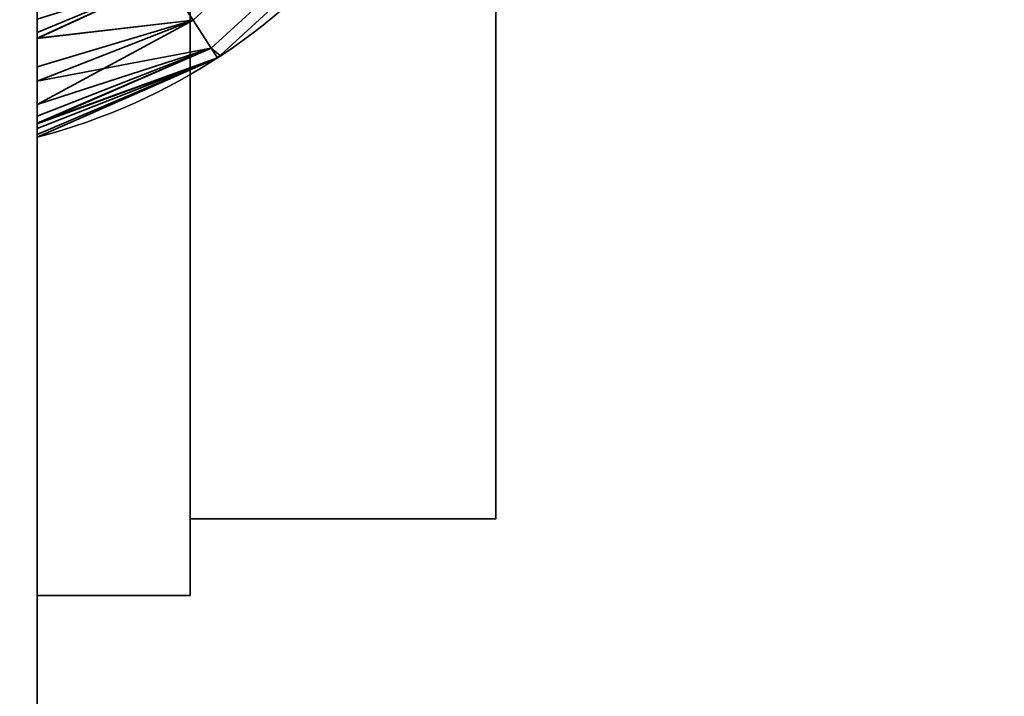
# Model space of a CAD drawing. Header units: millimetres. Extents: x -527 to 5177, y -116 to 161.
# Tile 594 of 656: x 1896.39 to 1902.83, y -23.16 to -18.73. Entities that reach past the tile are written whole.
import ezdxf

# ---------------------------------------------------------------- set-up
doc = ezdxf.new("R2010")
doc.units = ezdxf.units.MM
doc.layers.add('151', color=7, linetype='Continuous', true_color=0xffffff)

# ---------------------------------------------------------------- blocks, each defined once
blk = doc.blocks.new('UG_SURFACE_119')
at = {"layer": '151', "color": 252, "linetype": 'Continuous', "lineweight": 35}
for points in [[(1070.0001, -9.3, 2075.2499), (1070.0001, -26.22, 2075.2499), (1929.9999, -26.22, 2075.2499), (1929.9999, -9.3, 2075.2499)], [(1071.4999, -9.3, 2073.75), (1928.5001, -9.3, 2073.75), (1928.5001, -26.22, 2073.75), (1071.4999, -26.22, 2073.75)]]:
    blk.add_3dface(points, dxfattribs=at)
blk = doc.blocks.new('UG_SURFACE_122')
at = {"layer": '151', "color": 252, "linetype": 'Continuous', "lineweight": 35}
for points in [[(1896.2716, -3.5, 1779.3981), (1896.2716, -27.5, 1779.3981), (1896.5, -27.5, 1778.25), (1896.5, -3.5, 1778.25)], [(1896.5, -3.5, 1745.25), (1896.5, -27.5, 1745.25), (1896.2716, -27.5, 1744.102), (1896.2716, -3.5, 1744.102)], [(1896.5, -18.4554, 1774.75), (1896.5, -12.5446, 1774.75), (1896.5, -3.5, 1778.25), (1896.5, -27.5, 1778.25)], [(1896.5, -27.5, 1745.25), (1896.5, -3.5, 1745.25), (1896.5, -12.5446, 1748.75), (1896.5, -18.4554, 1748.75)], [(1896.5, -18.4554, 1752.75), (1896.5, -12.5446, 1752.75), (1896.5, -8.5, 1754.75), (1896.5, -22.5, 1754.75)], [(1896.5, -22.5, 1768.75), (1896.5, -8.5, 1768.75), (1896.5, -12.5446, 1770.75), (1896.5, -18.4554, 1770.75)], [(1897.5, -8.5, 1768.75), (1896.5, -8.5, 1768.75), (1896.5, -22.5, 1768.75), (1897.5, -22.5, 1768.75)], [(1897.5, -22.5, 1754.75), (1896.5, -22.5, 1754.75), (1896.5, -8.5, 1754.75), (1897.5, -8.5, 1754.75)], [(1897.5, -8.5, 1768.75), (1897.5, -22.5, 1768.75), (1897.5, -22, 1766.25), (1897.5, -9, 1766.25)], [(1897.5, -22.5, 1754.75), (1897.5, -8.5, 1754.75), (1897.5, -9, 1757.25), (1897.5, -22, 1757.25)], [(1897.5, -22, 1766.25), (1899.5, -22, 1766.25), (1899.5, -9, 1766.25), (1897.5, -9, 1766.25)], [(1897.5, -9, 1757.25), (1899.5, -9, 1757.25), (1899.5, -22, 1757.25), (1897.5, -22, 1757.25)], [(1899.5, -9, 1766.25), (1899.5, -22, 1766.25), (1899.5, -16.1237, 1764.6844), (1899.5, -14.8763, 1764.6844)], [(1899.5, -22, 1757.25), (1899.5, -9, 1757.25), (1899.5, -15.5, 1758.75), (1899.5, -16.7202, 1759.0094)], [(1899.5, -22, 1766.25), (1899.5, -17.2634, 1764.1771), (1899.5, -16.1237, 1764.6844)], [(1899.5, -22, 1757.25), (1899.5, -16.7202, 1759.0094), (1899.5, -17.7294, 1759.7426)], [(1899.5, -22, 1766.25), (1899.5, -18.0981, 1763.25), (1899.5, -17.2634, 1764.1771)], [(1897.5201, -18.7354, 1752.4571), (1898.4218, -17.9087, 1752.4571), (1898.1661, -17.709, 1752.6739), (1897.3433, -18.4634, 1752.6739)], [(1898.4218, -17.9087, 1749.0429), (1897.5201, -18.7354, 1749.0429), (1897.3433, -18.4634, 1748.8261), (1898.1661, -17.709, 1748.8261)], [(1898.4218, -17.9087, 1771.0429), (1897.5201, -18.7354, 1771.0429), (1897.3433, -18.4634, 1770.8261), (1898.1661, -17.709, 1770.8261)], [(1897.5201, -18.7354, 1774.4571), (1898.4218, -17.9087, 1774.4571), (1898.1661, -17.709, 1774.6739), (1897.3433, -18.4634, 1774.6739)], [(1899.5, -22, 1757.25), (1899.5, -17.7294, 1759.7426), (1899.5, -18.3532, 1760.8229)], [(1897.6382, -18.9172, 1752.1327), (1898.5926, -18.0421, 1752.1327), (1898.4218, -17.9087, 1752.4571), (1897.5201, -18.7354, 1752.4571)], [(1898.5926, -18.0421, 1749.3674), (1897.6382, -18.9172, 1749.3674), (1897.5201, -18.7354, 1749.0429), (1898.4218, -17.9087, 1749.0429)], [(1898.5926, -18.0421, 1771.3673), (1897.6382, -18.9172, 1771.3673), (1897.5201, -18.7354, 1771.0429), (1898.4218, -17.9087, 1771.0429)], [(1897.6382, -18.9172, 1774.1327), (1898.5926, -18.0421, 1774.1327), (1898.4218, -17.9087, 1774.4571), (1897.5201, -18.7354, 1774.4571)], [(1897.6969, -18.9652, 1751.75), (1898.6526, -18.089, 1751.75), (1898.5926, -18.0421, 1752.1327), (1897.6382, -18.9172, 1752.1327)], [(1897.6382, -18.9172, 1749.3674), (1898.5926, -18.0421, 1749.3674), (1898.6526, -18.089, 1749.75), (1897.6969, -18.9652, 1749.75)], [(1897.6382, -18.9172, 1771.3673), (1898.5926, -18.0421, 1771.3673), (1898.6526, -18.089, 1771.75), (1897.6969, -18.9652, 1771.75)], [(1897.6969, -18.9652, 1773.7499), (1898.6526, -18.089, 1773.7499), (1898.5926, -18.0421, 1774.1327), (1897.6382, -18.9172, 1774.1327)], [(1898.6526, -18.089, 1773.7499), (1897.6969, -18.9652, 1773.7499), (1897.6969, -18.9652, 1771.75), (1898.6526, -18.089, 1771.75)], [(1898.6526, -18.089, 1751.75), (1897.6969, -18.9652, 1751.75), (1897.6969, -18.9652, 1749.75), (1898.6526, -18.089, 1749.75)], [(1899.5, -18.4836, 1762.0636), (1899.5, -18.0981, 1763.25), (1899.5, -22, 1766.25)], [(1899.5, -18.3532, 1760.8229), (1899.5, -18.4836, 1762.0636), (1899.5, -22, 1766.25), (1899.5, -22, 1757.25)], [(1896.5, -27.5, 1778.25), (1896.5, -18.7277, 1774.7161), (1896.5, -18.4554, 1774.75)], [(1896.5, -22.5, 1754.75), (1896.5, -18.7277, 1752.7162), (1896.5, -18.4554, 1752.75)], [(1896.5, -18.4554, 1770.75), (1896.5, -18.8155, 1770.8101), (1896.5, -22.5, 1768.75)], [(1896.5, -18.4554, 1748.75), (1896.5, -18.8155, 1748.8102), (1896.5, -27.5, 1745.25)], [(1897.3433, -18.4634, 1748.8261), (1896.5, -18.8155, 1748.8102), (1896.5, -18.4554, 1748.75)], [(1897.3433, -18.4634, 1770.8261), (1896.5, -18.8155, 1770.8101), (1896.5, -18.4554, 1770.75)], [(1897.5201, -18.7354, 1752.4571), (1897.3433, -18.4634, 1752.6739), (1896.5, -18.8523, 1752.6622)], [(1896.5, -18.7277, 1752.7162), (1896.5, -18.8523, 1752.6622), (1897.3433, -18.4634, 1752.6739)], [(1897.3433, -18.4634, 1748.8261), (1896.5, -18.8547, 1748.832), (1896.5, -18.8155, 1748.8102)], [(1896.5, -18.8547, 1748.832), (1897.3433, -18.4634, 1748.8261), (1897.5201, -18.7354, 1749.0429)], [(1897.3433, -18.4634, 1770.8261), (1896.5, -18.8547, 1770.8319), (1896.5, -18.8155, 1770.8101)], [(1896.5, -18.8547, 1770.8319), (1897.3433, -18.4634, 1770.8261), (1897.5201, -18.7354, 1771.0429)], [(1897.5201, -18.7354, 1774.4571), (1897.3433, -18.4634, 1774.6739), (1896.5, -18.8523, 1774.6621)], [(1896.5, -18.7277, 1774.7161), (1896.5, -18.8523, 1774.6621), (1897.3433, -18.4634, 1774.6739)], [(1896.5, -18.8523, 1774.6621), (1896.5, -18.7277, 1774.7161), (1896.5, -27.5, 1778.25)], [(1896.5, -18.8523, 1752.6622), (1896.5, -18.7277, 1752.7162), (1896.5, -22.5, 1754.75)], [(1896.5, -18.8523, 1752.6622), (1896.5, -19.0406, 1752.5805), (1897.5201, -18.7354, 1752.4571)], [(1897.6382, -18.9172, 1752.1327), (1897.5201, -18.7354, 1752.4571), (1896.5, -19.2862, 1752.3588)], [(1896.5, -19.0406, 1752.5805), (1896.5, -19.2862, 1752.3588), (1897.5201, -18.7354, 1752.4571)], [(1897.5201, -18.7354, 1749.0429), (1896.5, -19.135, 1748.988), (1896.5, -18.8547, 1748.832)], [(1896.5, -19.135, 1748.988), (1897.5201, -18.7354, 1749.0429), (1897.6382, -18.9172, 1749.3674)], [(1897.5201, -18.7354, 1771.0429), (1896.5, -19.135, 1770.9881), (1896.5, -18.8547, 1770.8319)], [(1896.5, -19.135, 1770.9881), (1897.5201, -18.7354, 1771.0429), (1897.6382, -18.9172, 1771.3673)], [(1896.5, -18.8523, 1774.6621), (1896.5, -19.0406, 1774.5805), (1897.5201, -18.7354, 1774.4571)], [(1897.6382, -18.9172, 1774.1327), (1897.5201, -18.7354, 1774.4571), (1896.5, -19.2862, 1774.3587)], [(1896.5, -19.0406, 1774.5805), (1896.5, -19.2862, 1774.3587), (1897.5201, -18.7354, 1774.4571)], [(1896.5, -22.5, 1768.75), (1896.5, -18.8155, 1770.8101), (1896.5, -18.8547, 1770.8319)], [(1896.5, -27.5, 1745.25), (1896.5, -18.8155, 1748.8102), (1896.5, -18.8547, 1748.832)], [(1896.5, -27.5, 1778.25), (1896.5, -19.0406, 1774.5805), (1896.5, -18.8523, 1774.6621)], [(1896.5, -22.5, 1754.75), (1896.5, -19.0406, 1752.5805), (1896.5, -18.8523, 1752.6622)], [(1896.5, -18.8547, 1770.8319), (1896.5, -19.135, 1770.9881), (1896.5, -22.5, 1768.75)], [(1896.5, -18.8547, 1748.832), (1896.5, -19.135, 1748.988), (1896.5, -27.5, 1745.25)], [(1897.6796, -18.981, 1751.75), (1897.6382, -18.9172, 1752.1327), (1896.5, -19.4136, 1752.1287)], [(1896.5, -19.2862, 1752.3588), (1896.5, -19.4136, 1752.1287), (1897.6382, -18.9172, 1752.1327)], [(1897.6382, -18.9172, 1749.3674), (1896.5, -19.3642, 1749.2547), (1896.5, -19.135, 1748.988)], [(1897.6382, -18.9172, 1749.3674), (1896.5, -19.4084, 1749.3719), (1896.5, -19.3642, 1749.2547)], [(1896.5, -19.4084, 1749.3719), (1897.6382, -18.9172, 1749.3674), (1897.6796, -18.981, 1749.75)], [(1897.6382, -18.9172, 1771.3673), (1896.5, -19.3642, 1771.2547), (1896.5, -19.135, 1770.9881)], [(1897.6382, -18.9172, 1771.3673), (1896.5, -19.4084, 1771.3718), (1896.5, -19.3642, 1771.2547)], [(1896.5, -19.4084, 1771.3718), (1897.6382, -18.9172, 1771.3673), (1897.6796, -18.981, 1771.75)], [(1897.6796, -18.981, 1773.7499), (1897.6382, -18.9172, 1774.1327), (1896.5, -19.4136, 1774.1288)], [(1896.5, -19.2862, 1774.3587), (1896.5, -19.4136, 1774.1288), (1897.6382, -18.9172, 1774.1327)], [(1897.6382, -18.9172, 1752.1327), (1897.6796, -18.981, 1751.75), (1897.6969, -18.9652, 1751.75)], [(1897.6969, -18.9652, 1749.75), (1897.6796, -18.981, 1749.75), (1897.6382, -18.9172, 1749.3674)], [(1897.6969, -18.9652, 1771.75), (1897.6796, -18.981, 1771.75), (1897.6382, -18.9172, 1771.3673)], [(1897.6382, -18.9172, 1774.1327), (1897.6796, -18.981, 1773.7499), (1897.6969, -18.9652, 1773.7499)], [(1896.5, -19.4136, 1752.1287), (1896.5, -19.4448, 1752.0726), (1897.6796, -18.981, 1751.75)], [(1896.5, -19.4448, 1752.0726), (1896.5, -19.5, 1751.75), (1897.6796, -18.981, 1751.75)], [(1897.6796, -18.981, 1749.75), (1896.5, -19.4832, 1749.5703), (1896.5, -19.4084, 1749.3719)], [(1897.6796, -18.981, 1749.75), (1896.5, -19.5, 1749.75), (1896.5, -19.4832, 1749.5703)], [(1897.6796, -18.981, 1771.75), (1896.5, -19.4832, 1771.5702), (1896.5, -19.4084, 1771.3718)], [(1897.6796, -18.981, 1771.75), (1896.5, -19.5, 1771.75), (1896.5, -19.4832, 1771.5702)], [(1896.5, -19.4136, 1774.1288), (1896.5, -19.4448, 1774.0726), (1897.6796, -18.981, 1773.7499)], [(1896.5, -19.4448, 1774.0726), (1896.5, -19.5, 1773.7499), (1897.6796, -18.981, 1773.7499)], [(1897.6796, -18.981, 1773.7499), (1896.5, -19.5, 1773.7499), (1896.5, -19.5, 1771.75), (1897.6796, -18.981, 1771.75)], [(1897.6796, -18.981, 1751.75), (1896.5, -19.5, 1751.75), (1896.5, -19.5, 1749.75), (1897.6796, -18.981, 1749.75)], [(1897.6796, -18.981, 1771.75), (1897.6969, -18.9652, 1771.75), (1897.6969, -18.9652, 1773.7499), (1897.6796, -18.981, 1773.7499)], [(1897.6796, -18.981, 1749.75), (1897.6969, -18.9652, 1749.75), (1897.6969, -18.9652, 1751.75), (1897.6796, -18.981, 1751.75)], [(1896.5, -27.5, 1778.25), (1896.5, -19.2862, 1774.3587), (1896.5, -19.0406, 1774.5805)], [(1896.5, -22.5, 1754.75), (1896.5, -19.2862, 1752.3588), (1896.5, -19.0406, 1752.5805)], [(1896.5, -22.5, 1768.75), (1896.5, -19.135, 1770.9881), (1896.5, -19.3642, 1771.2547)], [(1896.5, -27.5, 1745.25), (1896.5, -19.135, 1748.988), (1896.5, -19.3642, 1749.2547)], [(1896.5, -19.4136, 1774.1288), (1896.5, -19.2862, 1774.3587), (1896.5, -27.5, 1778.25)], [(1896.5, -19.4136, 1752.1287), (1896.5, -19.2862, 1752.3588), (1896.5, -22.5, 1754.75)], [(1896.5, -22.5, 1768.75), (1896.5, -19.3642, 1771.2547), (1896.5, -19.4084, 1771.3718)], [(1896.5, -27.5, 1745.25), (1896.5, -19.3642, 1749.2547), (1896.5, -19.4084, 1749.3719)], [(1896.5, -19.4084, 1771.3718), (1896.5, -19.4832, 1771.5702), (1896.5, -22.5, 1768.75)], [(1896.5, -19.4084, 1749.3719), (1896.5, -19.4832, 1749.5703), (1896.5, -27.5, 1745.25)], [(1896.5, -27.5, 1778.25), (1896.5, -19.4448, 1774.0726), (1896.5, -19.4136, 1774.1288)], [(1896.5, -22.5, 1754.75), (1896.5, -19.4448, 1752.0726), (1896.5, -19.4136, 1752.1287)], [(1896.5, -19.5, 1773.7499), (1896.5, -19.4448, 1774.0726), (1896.5, -27.5, 1778.25)], [(1896.5, -19.5, 1751.75), (1896.5, -19.4448, 1752.0726), (1896.5, -22.5, 1754.75)], [(1896.5, -27.5, 1778.25), (1896.5, -22.5, 1768.75), (1896.5, -19.4832, 1771.5702), (1896.5, -19.5, 1771.75)], [(1896.5, -27.5, 1745.25), (1896.5, -19.4832, 1749.5703), (1896.5, -19.5, 1749.75)], [(1896.5, -19.5, 1771.75), (1896.5, -19.5, 1773.7499), (1896.5, -27.5, 1778.25)], [(1896.5, -19.5, 1749.75), (1896.5, -19.5, 1751.75), (1896.5, -22.5, 1754.75), (1896.5, -27.5, 1745.25)], [(1897.5, -22.5, 1768.75), (1897.5, -22.5, 1754.75), (1897.5, -22, 1757.25), (1897.5, -22, 1766.25)], [(1897.5, -22, 1757.25), (1899.5, -22, 1757.25), (1899.5, -22, 1766.25), (1897.5, -22, 1766.25)], [(1896.5, -22.5, 1754.75), (1896.5, -22.5, 1768.75), (1896.5, -27.5, 1778.25), (1896.5, -27.5, 1745.25)], [(1897.5, -22.5, 1768.75), (1896.5, -22.5, 1768.75), (1896.5, -22.5, 1754.75), (1897.5, -22.5, 1754.75)]]:
    blk.add_3dface(points, dxfattribs=at)
blk = doc.blocks.new('UG_SURFACE_147')
at = {"layer": '151', "color": 252, "linetype": 'Continuous', "lineweight": 35}
for points in [[(1896.2716, -3.5, 344.3981), (1896.2716, -27.5, 344.3981), (1896.5, -27.5, 343.25), (1896.5, -3.5, 343.25)], [(1896.5, -3.5, 310.25), (1896.5, -27.5, 310.25), (1896.2716, -27.5, 309.1019), (1896.2716, -3.5, 309.1019)], [(1896.5, -18.4554, 339.75), (1896.5, -12.5446, 339.75), (1896.5, -3.5, 343.25), (1896.5, -27.5, 343.25)], [(1896.5, -27.5, 310.25), (1896.5, -3.5, 310.25), (1896.5, -12.5446, 313.75), (1896.5, -18.4554, 313.75)], [(1896.5, -18.4554, 317.75), (1896.5, -12.5446, 317.75), (1896.5, -8.5, 319.75), (1896.5, -22.5, 319.75)], [(1896.5, -22.5, 333.75), (1896.5, -8.5, 333.75), (1896.5, -12.5446, 335.75), (1896.5, -18.4554, 335.75)], [(1897.5, -8.5, 333.75), (1896.5, -8.5, 333.75), (1896.5, -22.5, 333.75), (1897.5, -22.5, 333.75)], [(1897.5, -22.5, 319.75), (1896.5, -22.5, 319.75), (1896.5, -8.5, 319.75), (1897.5, -8.5, 319.75)], [(1897.5, -8.5, 333.75), (1897.5, -22.5, 333.75), (1897.5, -22, 331.25), (1897.5, -9, 331.25)], [(1897.5, -22.5, 319.75), (1897.5, -8.5, 319.75), (1897.5, -9, 322.25), (1897.5, -22, 322.25)], [(1897.5, -22, 331.25), (1899.5, -22, 331.25), (1899.5, -9, 331.25), (1897.5, -9, 331.25)], [(1897.5, -9, 322.25), (1899.5, -9, 322.25), (1899.5, -22, 322.25), (1897.5, -22, 322.25)], [(1899.5, -9, 331.25), (1899.5, -22, 331.25), (1899.5, -16.1237, 329.6844), (1899.5, -14.8763, 329.6844)], [(1899.5, -22, 322.25), (1899.5, -9, 322.25), (1899.5, -15.5, 323.75), (1899.5, -16.7202, 324.0094)], [(1899.5, -22, 331.25), (1899.5, -17.2634, 329.1771), (1899.5, -16.1237, 329.6844)], [(1899.5, -22, 322.25), (1899.5, -16.7202, 324.0094), (1899.5, -17.7294, 324.7426)], [(1899.5, -18.0981, 328.25), (1899.5, -17.2634, 329.1771), (1899.5, -22, 331.25)], [(1897.5201, -18.7354, 317.4571), (1898.4218, -17.9087, 317.4571), (1898.1661, -17.709, 317.6739), (1897.3433, -18.4634, 317.6739)], [(1898.4218, -17.9087, 314.0429), (1897.5201, -18.7354, 314.0429), (1897.3433, -18.4634, 313.8261), (1898.1661, -17.709, 313.8261)], [(1898.4218, -17.9087, 336.0429), (1897.5201, -18.7354, 336.0429), (1897.3433, -18.4634, 335.8261), (1898.1661, -17.709, 335.8261)], [(1897.5201, -18.7354, 339.4571), (1898.4218, -17.9087, 339.4571), (1898.1661, -17.709, 339.6739), (1897.3433, -18.4634, 339.6739)], [(1899.5, -17.7294, 324.7426), (1899.5, -18.3532, 325.8229), (1899.5, -22, 322.25)], [(1897.6382, -18.9172, 317.1327), (1898.5926, -18.0421, 317.1327), (1898.4218, -17.9087, 317.4571), (1897.5201, -18.7354, 317.4571)], [(1898.5926, -18.0421, 314.3673), (1897.6382, -18.9172, 314.3673), (1897.5201, -18.7354, 314.0429), (1898.4218, -17.9087, 314.0429)], [(1898.5926, -18.0421, 336.3673), (1897.6382, -18.9172, 336.3673), (1897.5201, -18.7354, 336.0429), (1898.4218, -17.9087, 336.0429)], [(1897.6382, -18.9172, 339.1327), (1898.5926, -18.0421, 339.1327), (1898.4218, -17.9087, 339.4571), (1897.5201, -18.7354, 339.4571)], [(1897.6969, -18.9652, 316.75), (1898.6526, -18.089, 316.75), (1898.5926, -18.0421, 317.1327), (1897.6382, -18.9172, 317.1327)], [(1897.6382, -18.9172, 314.3673), (1898.5926, -18.0421, 314.3673), (1898.6526, -18.089, 314.75), (1897.6969, -18.9652, 314.75)], [(1897.6382, -18.9172, 336.3673), (1898.5926, -18.0421, 336.3673), (1898.6526, -18.089, 336.75), (1897.6969, -18.9652, 336.75)], [(1897.6969, -18.9652, 338.75), (1898.6526, -18.089, 338.75), (1898.5926, -18.0421, 339.1327), (1897.6382, -18.9172, 339.1327)], [(1898.6526, -18.089, 338.75), (1897.6969, -18.9652, 338.75), (1897.6969, -18.9652, 336.75), (1898.6526, -18.089, 336.75)], [(1898.6526, -18.089, 316.75), (1897.6969, -18.9652, 316.75), (1897.6969, -18.9652, 314.75), (1898.6526, -18.089, 314.75)], [(1899.5, -22, 331.25), (1899.5, -18.4836, 327.0636), (1899.5, -18.0981, 328.25)], [(1899.5, -22, 331.25), (1899.5, -22, 322.25), (1899.5, -18.3532, 325.8229), (1899.5, -18.4836, 327.0636)], [(1896.5, -27.5, 343.25), (1896.5, -18.7277, 339.7161), (1896.5, -18.4554, 339.75)], [(1896.5, -22.5, 319.75), (1896.5, -18.7277, 317.7162), (1896.5, -18.4554, 317.75)], [(1896.5, -18.4554, 313.75), (1896.5, -18.8155, 313.8102), (1896.5, -27.5, 310.25)], [(1896.5, -18.4554, 335.75), (1896.5, -18.8155, 335.8102), (1896.5, -22.5, 333.75)], [(1897.3433, -18.4634, 313.8261), (1896.5, -18.8155, 313.8102), (1896.5, -18.4554, 313.75)], [(1897.3433, -18.4634, 335.8261), (1896.5, -18.8155, 335.8102), (1896.5, -18.4554, 335.75)], [(1897.5201, -18.7354, 317.4571), (1897.3433, -18.4634, 317.6739), (1896.5, -18.8523, 317.6621)], [(1896.5, -18.7277, 317.7162), (1896.5, -18.8523, 317.6621), (1897.3433, -18.4634, 317.6739)], [(1897.3433, -18.4634, 313.8261), (1896.5, -18.8547, 313.832), (1896.5, -18.8155, 313.8102)], [(1896.5, -18.8547, 313.832), (1897.3433, -18.4634, 313.8261), (1897.5201, -18.7354, 314.0429)], [(1897.3433, -18.4634, 335.8261), (1896.5, -18.8547, 335.832), (1896.5, -18.8155, 335.8102)], [(1896.5, -18.8547, 335.832), (1897.3433, -18.4634, 335.8261), (1897.5201, -18.7354, 336.0429)], [(1897.5201, -18.7354, 339.4571), (1897.3433, -18.4634, 339.6739), (1896.5, -18.8523, 339.6621)], [(1896.5, -18.7277, 339.7161), (1896.5, -18.8523, 339.6621), (1897.3433, -18.4634, 339.6739)], [(1896.5, -18.8523, 339.6621), (1896.5, -18.7277, 339.7161), (1896.5, -27.5, 343.25)], [(1896.5, -18.8523, 317.6621), (1896.5, -18.7277, 317.7162), (1896.5, -22.5, 319.75)], [(1896.5, -18.8523, 317.6621), (1896.5, -19.0406, 317.5805), (1897.5201, -18.7354, 317.4571)], [(1897.6382, -18.9172, 317.1327), (1897.5201, -18.7354, 317.4571), (1896.5, -19.2862, 317.3588)], [(1896.5, -19.0406, 317.5805), (1896.5, -19.2862, 317.3588), (1897.5201, -18.7354, 317.4571)], [(1897.5201, -18.7354, 314.0429), (1896.5, -19.135, 313.9881), (1896.5, -18.8547, 313.832)], [(1896.5, -19.135, 313.9881), (1897.5201, -18.7354, 314.0429), (1897.6382, -18.9172, 314.3673)], [(1897.5201, -18.7354, 336.0429), (1896.5, -19.135, 335.9881), (1896.5, -18.8547, 335.832)], [(1896.5, -19.135, 335.9881), (1897.5201, -18.7354, 336.0429), (1897.6382, -18.9172, 336.3673)], [(1896.5, -18.8523, 339.6621), (1896.5, -19.0406, 339.5805), (1897.5201, -18.7354, 339.4571)], [(1897.6382, -18.9172, 339.1327), (1897.5201, -18.7354, 339.4571), (1896.5, -19.2862, 339.3587)], [(1896.5, -19.0406, 339.5805), (1896.5, -19.2862, 339.3587), (1897.5201, -18.7354, 339.4571)], [(1896.5, -27.5, 310.25), (1896.5, -18.8155, 313.8102), (1896.5, -18.8547, 313.832)], [(1896.5, -22.5, 333.75), (1896.5, -18.8155, 335.8102), (1896.5, -18.8547, 335.832)], [(1896.5, -27.5, 343.25), (1896.5, -19.0406, 339.5805), (1896.5, -18.8523, 339.6621)], [(1896.5, -22.5, 319.75), (1896.5, -19.0406, 317.5805), (1896.5, -18.8523, 317.6621)], [(1896.5, -18.8547, 313.832), (1896.5, -19.135, 313.9881), (1896.5, -27.5, 310.25)], [(1896.5, -18.8547, 335.832), (1896.5, -19.135, 335.9881), (1896.5, -22.5, 333.75)], [(1897.6796, -18.981, 316.75), (1897.6382, -18.9172, 317.1327), (1896.5, -19.4136, 317.1287)], [(1896.5, -19.2862, 317.3588), (1896.5, -19.4136, 317.1287), (1897.6382, -18.9172, 317.1327)], [(1897.6382, -18.9172, 314.3673), (1896.5, -19.3642, 314.2546), (1896.5, -19.135, 313.9881)], [(1897.6382, -18.9172, 314.3673), (1896.5, -19.4084, 314.3719), (1896.5, -19.3642, 314.2546)], [(1896.5, -19.4084, 314.3719), (1897.6382, -18.9172, 314.3673), (1897.6796, -18.981, 314.75)], [(1897.6382, -18.9172, 336.3673), (1896.5, -19.3642, 336.2547), (1896.5, -19.135, 335.9881)], [(1897.6382, -18.9172, 336.3673), (1896.5, -19.4084, 336.3718), (1896.5, -19.3642, 336.2547)], [(1896.5, -19.4084, 336.3718), (1897.6382, -18.9172, 336.3673), (1897.6796, -18.981, 336.75)], [(1897.6796, -18.981, 338.75), (1897.6382, -18.9172, 339.1327), (1896.5, -19.4136, 339.1287)], [(1896.5, -19.2862, 339.3587), (1896.5, -19.4136, 339.1287), (1897.6382, -18.9172, 339.1327)], [(1897.6382, -18.9172, 317.1327), (1897.6796, -18.981, 316.75), (1897.6969, -18.9652, 316.75)], [(1897.6969, -18.9652, 314.75), (1897.6796, -18.981, 314.75), (1897.6382, -18.9172, 314.3673)], [(1897.6969, -18.9652, 336.75), (1897.6796, -18.981, 336.75), (1897.6382, -18.9172, 336.3673)], [(1897.6382, -18.9172, 339.1327), (1897.6796, -18.981, 338.75), (1897.6969, -18.9652, 338.75)], [(1896.5, -19.4136, 317.1287), (1896.5, -19.4448, 317.0726), (1897.6796, -18.981, 316.75)], [(1896.5, -19.4448, 317.0726), (1896.5, -19.5, 316.75), (1897.6796, -18.981, 316.75)], [(1897.6796, -18.981, 314.75), (1896.5, -19.4832, 314.5702), (1896.5, -19.4084, 314.3719)], [(1897.6796, -18.981, 314.75), (1896.5, -19.5, 314.75), (1896.5, -19.4832, 314.5702)], [(1897.6796, -18.981, 336.75), (1896.5, -19.4832, 336.5702), (1896.5, -19.4084, 336.3718)], [(1897.6796, -18.981, 336.75), (1896.5, -19.5, 336.75), (1896.5, -19.4832, 336.5702)], [(1896.5, -19.4136, 339.1287), (1896.5, -19.4448, 339.0726), (1897.6796, -18.981, 338.75)], [(1896.5, -19.4448, 339.0726), (1896.5, -19.5, 338.75), (1897.6796, -18.981, 338.75)], [(1897.6796, -18.981, 338.75), (1896.5, -19.5, 338.75), (1896.5, -19.5, 336.75), (1897.6796, -18.981, 336.75)], [(1897.6796, -18.981, 316.75), (1896.5, -19.5, 316.75), (1896.5, -19.5, 314.75), (1897.6796, -18.981, 314.75)], [(1897.6796, -18.981, 336.75), (1897.6969, -18.9652, 336.75), (1897.6969, -18.9652, 338.75), (1897.6796, -18.981, 338.75)], [(1897.6796, -18.981, 314.75), (1897.6969, -18.9652, 314.75), (1897.6969, -18.9652, 316.75), (1897.6796, -18.981, 316.75)], [(1896.5, -27.5, 343.25), (1896.5, -19.2862, 339.3587), (1896.5, -19.0406, 339.5805)], [(1896.5, -22.5, 319.75), (1896.5, -19.2862, 317.3588), (1896.5, -19.0406, 317.5805)], [(1896.5, -22.5, 333.75), (1896.5, -19.135, 335.9881), (1896.5, -19.3642, 336.2547)], [(1896.5, -27.5, 310.25), (1896.5, -19.135, 313.9881), (1896.5, -19.3642, 314.2546)], [(1896.5, -19.4136, 339.1287), (1896.5, -19.2862, 339.3587), (1896.5, -27.5, 343.25)], [(1896.5, -19.4136, 317.1287), (1896.5, -19.2862, 317.3588), (1896.5, -22.5, 319.75)], [(1896.5, -22.5, 333.75), (1896.5, -19.3642, 336.2547), (1896.5, -19.4084, 336.3718)], [(1896.5, -27.5, 310.25), (1896.5, -19.3642, 314.2546), (1896.5, -19.4084, 314.3719)], [(1896.5, -19.4084, 336.3718), (1896.5, -19.4832, 336.5702), (1896.5, -22.5, 333.75)], [(1896.5, -19.4084, 314.3719), (1896.5, -19.4832, 314.5702), (1896.5, -27.5, 310.25)], [(1896.5, -27.5, 343.25), (1896.5, -19.4448, 339.0726), (1896.5, -19.4136, 339.1287)], [(1896.5, -22.5, 319.75), (1896.5, -19.4448, 317.0726), (1896.5, -19.4136, 317.1287)], [(1896.5, -19.5, 338.75), (1896.5, -19.4448, 339.0726), (1896.5, -27.5, 343.25)], [(1896.5, -19.5, 316.75), (1896.5, -19.4448, 317.0726), (1896.5, -22.5, 319.75)], [(1896.5, -27.5, 343.25), (1896.5, -22.5, 333.75), (1896.5, -19.4832, 336.5702), (1896.5, -19.5, 336.75)], [(1896.5, -27.5, 310.25), (1896.5, -19.4832, 314.5702), (1896.5, -19.5, 314.75)], [(1896.5, -19.5, 336.75), (1896.5, -19.5, 338.75), (1896.5, -27.5, 343.25)], [(1896.5, -19.5, 314.75), (1896.5, -19.5, 316.75), (1896.5, -22.5, 319.75), (1896.5, -27.5, 310.25)], [(1897.5, -22.5, 333.75), (1897.5, -22.5, 319.75), (1897.5, -22, 322.25), (1897.5, -22, 331.25)], [(1897.5, -22, 322.25), (1899.5, -22, 322.25), (1899.5, -22, 331.25), (1897.5, -22, 331.25)], [(1896.5, -22.5, 319.75), (1896.5, -22.5, 333.75), (1896.5, -27.5, 343.25), (1896.5, -27.5, 310.25)], [(1897.5, -22.5, 333.75), (1896.5, -22.5, 333.75), (1896.5, -22.5, 319.75), (1897.5, -22.5, 319.75)]]:
    blk.add_3dface(points, dxfattribs=at)
blk = doc.blocks.new('UG_SURFACE_167')
at = {"layer": '151', "color": 252, "linetype": 'Continuous', "lineweight": 35}
for points in [[(1896.2716, -3.5, 1529.3981), (1896.2716, -27.5, 1529.3981), (1896.5, -27.5, 1528.25), (1896.5, -3.5, 1528.25)], [(1896.5, -3.5, 1495.25), (1896.5, -27.5, 1495.25), (1896.2716, -27.5, 1494.102), (1896.2716, -3.5, 1494.102)], [(1896.5, -18.4554, 1524.75), (1896.5, -12.5446, 1524.75), (1896.5, -3.5, 1528.25), (1896.5, -27.5, 1528.25)], [(1896.5, -27.5, 1495.25), (1896.5, -3.5, 1495.25), (1896.5, -12.5446, 1498.75), (1896.5, -18.4554, 1498.75)], [(1896.5, -18.4554, 1502.75), (1896.5, -12.5446, 1502.75), (1896.5, -8.5, 1504.75), (1896.5, -22.5, 1504.75)], [(1896.5, -22.5, 1518.75), (1896.5, -8.5, 1518.75), (1896.5, -12.5446, 1520.75), (1896.5, -18.4554, 1520.75)], [(1897.5, -8.5, 1518.75), (1896.5, -8.5, 1518.75), (1896.5, -22.5, 1518.75), (1897.5, -22.5, 1518.75)], [(1897.5, -22.5, 1504.75), (1896.5, -22.5, 1504.75), (1896.5, -8.5, 1504.75), (1897.5, -8.5, 1504.75)], [(1897.5, -8.5, 1518.75), (1897.5, -22.5, 1518.75), (1897.5, -22, 1516.25), (1897.5, -9, 1516.25)], [(1897.5, -22.5, 1504.75), (1897.5, -8.5, 1504.75), (1897.5, -9, 1507.25), (1897.5, -22, 1507.25)], [(1897.5, -22, 1516.25), (1899.5, -22, 1516.25), (1899.5, -9, 1516.25), (1897.5, -9, 1516.25)], [(1897.5, -9, 1507.25), (1899.5, -9, 1507.25), (1899.5, -22, 1507.25), (1897.5, -22, 1507.25)], [(1899.5, -9, 1516.25), (1899.5, -22, 1516.25), (1899.5, -16.1237, 1514.6844), (1899.5, -14.8763, 1514.6844)], [(1899.5, -22, 1507.25), (1899.5, -9, 1507.25), (1899.5, -15.5, 1508.75), (1899.5, -16.7202, 1509.0094)], [(1899.5, -22, 1516.25), (1899.5, -17.2634, 1514.1771), (1899.5, -16.1237, 1514.6844)], [(1899.5, -22, 1507.25), (1899.5, -16.7202, 1509.0094), (1899.5, -17.7294, 1509.7426)], [(1899.5, -22, 1516.25), (1899.5, -18.0981, 1513.25), (1899.5, -17.2634, 1514.1771)], [(1897.5201, -18.7354, 1502.4571), (1898.4218, -17.9087, 1502.4571), (1898.1661, -17.709, 1502.6739), (1897.3433, -18.4634, 1502.6739)], [(1898.4218, -17.9087, 1499.0429), (1897.5201, -18.7354, 1499.0429), (1897.3433, -18.4634, 1498.8261), (1898.1661, -17.709, 1498.8261)], [(1898.4218, -17.9087, 1521.0429), (1897.5201, -18.7354, 1521.0429), (1897.3433, -18.4634, 1520.8261), (1898.1661, -17.709, 1520.8261)], [(1897.5201, -18.7354, 1524.4571), (1898.4218, -17.9087, 1524.4571), (1898.1661, -17.709, 1524.6739), (1897.3433, -18.4634, 1524.6739)], [(1899.5, -22, 1507.25), (1899.5, -17.7294, 1509.7426), (1899.5, -18.3532, 1510.8229)], [(1897.6382, -18.9172, 1502.1327), (1898.5926, -18.0421, 1502.1327), (1898.4218, -17.9087, 1502.4571), (1897.5201, -18.7354, 1502.4571)], [(1898.5926, -18.0421, 1499.3674), (1897.6382, -18.9172, 1499.3674), (1897.5201, -18.7354, 1499.0429), (1898.4218, -17.9087, 1499.0429)], [(1898.5926, -18.0421, 1521.3673), (1897.6382, -18.9172, 1521.3673), (1897.5201, -18.7354, 1521.0429), (1898.4218, -17.9087, 1521.0429)], [(1897.6382, -18.9172, 1524.1327), (1898.5926, -18.0421, 1524.1327), (1898.4218, -17.9087, 1524.4571), (1897.5201, -18.7354, 1524.4571)], [(1897.6969, -18.9652, 1501.75), (1898.6526, -18.089, 1501.75), (1898.5926, -18.0421, 1502.1327), (1897.6382, -18.9172, 1502.1327)], [(1897.6382, -18.9172, 1499.3674), (1898.5926, -18.0421, 1499.3674), (1898.6526, -18.089, 1499.75), (1897.6969, -18.9652, 1499.75)], [(1897.6382, -18.9172, 1521.3673), (1898.5926, -18.0421, 1521.3673), (1898.6526, -18.089, 1521.75), (1897.6969, -18.9652, 1521.75)], [(1897.6969, -18.9652, 1523.7499), (1898.6526, -18.089, 1523.7499), (1898.5926, -18.0421, 1524.1327), (1897.6382, -18.9172, 1524.1327)], [(1898.6526, -18.089, 1523.7499), (1897.6969, -18.9652, 1523.7499), (1897.6969, -18.9652, 1521.75), (1898.6526, -18.089, 1521.75)], [(1898.6526, -18.089, 1501.75), (1897.6969, -18.9652, 1501.75), (1897.6969, -18.9652, 1499.75), (1898.6526, -18.089, 1499.75)], [(1899.5, -18.4836, 1512.0636), (1899.5, -18.0981, 1513.25), (1899.5, -22, 1516.25)], [(1899.5, -18.3532, 1510.8229), (1899.5, -18.4836, 1512.0636), (1899.5, -22, 1516.25), (1899.5, -22, 1507.25)], [(1896.5, -27.5, 1528.25), (1896.5, -18.7277, 1524.7161), (1896.5, -18.4554, 1524.75)], [(1896.5, -22.5, 1504.75), (1896.5, -18.7277, 1502.7162), (1896.5, -18.4554, 1502.75)], [(1896.5, -18.4554, 1520.75), (1896.5, -18.8155, 1520.8101), (1896.5, -22.5, 1518.75)], [(1896.5, -18.4554, 1498.75), (1896.5, -18.8155, 1498.8102), (1896.5, -27.5, 1495.25)], [(1897.3433, -18.4634, 1498.8261), (1896.5, -18.8155, 1498.8102), (1896.5, -18.4554, 1498.75)], [(1897.3433, -18.4634, 1520.8261), (1896.5, -18.8155, 1520.8101), (1896.5, -18.4554, 1520.75)], [(1897.5201, -18.7354, 1502.4571), (1897.3433, -18.4634, 1502.6739), (1896.5, -18.8523, 1502.6622)], [(1896.5, -18.7277, 1502.7162), (1896.5, -18.8523, 1502.6622), (1897.3433, -18.4634, 1502.6739)], [(1897.3433, -18.4634, 1498.8261), (1896.5, -18.8547, 1498.832), (1896.5, -18.8155, 1498.8102)], [(1896.5, -18.8547, 1498.832), (1897.3433, -18.4634, 1498.8261), (1897.5201, -18.7354, 1499.0429)], [(1897.3433, -18.4634, 1520.8261), (1896.5, -18.8547, 1520.8319), (1896.5, -18.8155, 1520.8101)], [(1896.5, -18.8547, 1520.8319), (1897.3433, -18.4634, 1520.8261), (1897.5201, -18.7354, 1521.0429)], [(1897.5201, -18.7354, 1524.4571), (1897.3433, -18.4634, 1524.6739), (1896.5, -18.8523, 1524.6621)], [(1896.5, -18.7277, 1524.7161), (1896.5, -18.8523, 1524.6621), (1897.3433, -18.4634, 1524.6739)], [(1896.5, -18.8523, 1524.6621), (1896.5, -18.7277, 1524.7161), (1896.5, -27.5, 1528.25)], [(1896.5, -18.8523, 1502.6622), (1896.5, -18.7277, 1502.7162), (1896.5, -22.5, 1504.75)], [(1896.5, -18.8523, 1502.6622), (1896.5, -19.0406, 1502.5805), (1897.5201, -18.7354, 1502.4571)], [(1897.6382, -18.9172, 1502.1327), (1897.5201, -18.7354, 1502.4571), (1896.5, -19.2862, 1502.3588)], [(1896.5, -19.0406, 1502.5805), (1896.5, -19.2862, 1502.3588), (1897.5201, -18.7354, 1502.4571)], [(1897.5201, -18.7354, 1499.0429), (1896.5, -19.135, 1498.988), (1896.5, -18.8547, 1498.832)], [(1896.5, -19.135, 1498.988), (1897.5201, -18.7354, 1499.0429), (1897.6382, -18.9172, 1499.3674)], [(1897.5201, -18.7354, 1521.0429), (1896.5, -19.135, 1520.9881), (1896.5, -18.8547, 1520.8319)], [(1896.5, -19.135, 1520.9881), (1897.5201, -18.7354, 1521.0429), (1897.6382, -18.9172, 1521.3673)], [(1896.5, -18.8523, 1524.6621), (1896.5, -19.0406, 1524.5805), (1897.5201, -18.7354, 1524.4571)], [(1897.6382, -18.9172, 1524.1327), (1897.5201, -18.7354, 1524.4571), (1896.5, -19.2862, 1524.3587)], [(1896.5, -19.0406, 1524.5805), (1896.5, -19.2862, 1524.3587), (1897.5201, -18.7354, 1524.4571)], [(1896.5, -22.5, 1518.75), (1896.5, -18.8155, 1520.8101), (1896.5, -18.8547, 1520.8319)], [(1896.5, -27.5, 1495.25), (1896.5, -18.8155, 1498.8102), (1896.5, -18.8547, 1498.832)], [(1896.5, -27.5, 1528.25), (1896.5, -19.0406, 1524.5805), (1896.5, -18.8523, 1524.6621)], [(1896.5, -22.5, 1504.75), (1896.5, -19.0406, 1502.5805), (1896.5, -18.8523, 1502.6622)], [(1896.5, -18.8547, 1520.8319), (1896.5, -19.135, 1520.9881), (1896.5, -22.5, 1518.75)], [(1896.5, -18.8547, 1498.832), (1896.5, -19.135, 1498.988), (1896.5, -27.5, 1495.25)], [(1897.6796, -18.981, 1501.75), (1897.6382, -18.9172, 1502.1327), (1896.5, -19.4136, 1502.1287)], [(1896.5, -19.2862, 1502.3588), (1896.5, -19.4136, 1502.1287), (1897.6382, -18.9172, 1502.1327)], [(1897.6382, -18.9172, 1499.3674), (1896.5, -19.3642, 1499.2547), (1896.5, -19.135, 1498.988)], [(1897.6382, -18.9172, 1499.3674), (1896.5, -19.4084, 1499.3719), (1896.5, -19.3642, 1499.2547)], [(1896.5, -19.4084, 1499.3719), (1897.6382, -18.9172, 1499.3674), (1897.6796, -18.981, 1499.75)], [(1897.6382, -18.9172, 1521.3673), (1896.5, -19.3642, 1521.2547), (1896.5, -19.135, 1520.9881)], [(1897.6382, -18.9172, 1521.3673), (1896.5, -19.4084, 1521.3718), (1896.5, -19.3642, 1521.2547)], [(1896.5, -19.4084, 1521.3718), (1897.6382, -18.9172, 1521.3673), (1897.6796, -18.981, 1521.75)], [(1897.6796, -18.981, 1523.7499), (1897.6382, -18.9172, 1524.1327), (1896.5, -19.4136, 1524.1288)], [(1896.5, -19.2862, 1524.3587), (1896.5, -19.4136, 1524.1288), (1897.6382, -18.9172, 1524.1327)], [(1897.6382, -18.9172, 1502.1327), (1897.6796, -18.981, 1501.75), (1897.6969, -18.9652, 1501.75)], [(1897.6969, -18.9652, 1499.75), (1897.6796, -18.981, 1499.75), (1897.6382, -18.9172, 1499.3674)], [(1897.6969, -18.9652, 1521.75), (1897.6796, -18.981, 1521.75), (1897.6382, -18.9172, 1521.3673)], [(1897.6382, -18.9172, 1524.1327), (1897.6796, -18.981, 1523.7499), (1897.6969, -18.9652, 1523.7499)], [(1896.5, -19.4136, 1502.1287), (1896.5, -19.4448, 1502.0726), (1897.6796, -18.981, 1501.75)], [(1896.5, -19.4448, 1502.0726), (1896.5, -19.5, 1501.75), (1897.6796, -18.981, 1501.75)], [(1897.6796, -18.981, 1499.75), (1896.5, -19.4832, 1499.5703), (1896.5, -19.4084, 1499.3719)], [(1897.6796, -18.981, 1499.75), (1896.5, -19.5, 1499.75), (1896.5, -19.4832, 1499.5703)], [(1897.6796, -18.981, 1521.75), (1896.5, -19.4832, 1521.5702), (1896.5, -19.4084, 1521.3718)], [(1897.6796, -18.981, 1521.75), (1896.5, -19.5, 1521.75), (1896.5, -19.4832, 1521.5702)], [(1896.5, -19.4136, 1524.1288), (1896.5, -19.4448, 1524.0726), (1897.6796, -18.981, 1523.7499)], [(1896.5, -19.4448, 1524.0726), (1896.5, -19.5, 1523.7499), (1897.6796, -18.981, 1523.7499)], [(1897.6796, -18.981, 1523.7499), (1896.5, -19.5, 1523.7499), (1896.5, -19.5, 1521.75), (1897.6796, -18.981, 1521.75)], [(1897.6796, -18.981, 1501.75), (1896.5, -19.5, 1501.75), (1896.5, -19.5, 1499.75), (1897.6796, -18.981, 1499.75)], [(1897.6796, -18.981, 1521.75), (1897.6969, -18.9652, 1521.75), (1897.6969, -18.9652, 1523.7499), (1897.6796, -18.981, 1523.7499)], [(1897.6796, -18.981, 1499.75), (1897.6969, -18.9652, 1499.75), (1897.6969, -18.9652, 1501.75), (1897.6796, -18.981, 1501.75)], [(1896.5, -27.5, 1528.25), (1896.5, -19.2862, 1524.3587), (1896.5, -19.0406, 1524.5805)], [(1896.5, -22.5, 1504.75), (1896.5, -19.2862, 1502.3588), (1896.5, -19.0406, 1502.5805)], [(1896.5, -22.5, 1518.75), (1896.5, -19.135, 1520.9881), (1896.5, -19.3642, 1521.2547)], [(1896.5, -27.5, 1495.25), (1896.5, -19.135, 1498.988), (1896.5, -19.3642, 1499.2547)], [(1896.5, -19.4136, 1524.1288), (1896.5, -19.2862, 1524.3587), (1896.5, -27.5, 1528.25)], [(1896.5, -19.4136, 1502.1287), (1896.5, -19.2862, 1502.3588), (1896.5, -22.5, 1504.75)], [(1896.5, -22.5, 1518.75), (1896.5, -19.3642, 1521.2547), (1896.5, -19.4084, 1521.3718)], [(1896.5, -27.5, 1495.25), (1896.5, -19.3642, 1499.2547), (1896.5, -19.4084, 1499.3719)], [(1896.5, -19.4084, 1521.3718), (1896.5, -19.4832, 1521.5702), (1896.5, -22.5, 1518.75)], [(1896.5, -19.4084, 1499.3719), (1896.5, -19.4832, 1499.5703), (1896.5, -27.5, 1495.25)], [(1896.5, -27.5, 1528.25), (1896.5, -19.4448, 1524.0726), (1896.5, -19.4136, 1524.1288)], [(1896.5, -22.5, 1504.75), (1896.5, -19.4448, 1502.0726), (1896.5, -19.4136, 1502.1287)], [(1896.5, -19.5, 1523.7499), (1896.5, -19.4448, 1524.0726), (1896.5, -27.5, 1528.25)], [(1896.5, -19.5, 1501.75), (1896.5, -19.4448, 1502.0726), (1896.5, -22.5, 1504.75)], [(1896.5, -27.5, 1528.25), (1896.5, -22.5, 1518.75), (1896.5, -19.4832, 1521.5702), (1896.5, -19.5, 1521.75)], [(1896.5, -27.5, 1495.25), (1896.5, -19.4832, 1499.5703), (1896.5, -19.5, 1499.75)], [(1896.5, -19.5, 1521.75), (1896.5, -19.5, 1523.7499), (1896.5, -27.5, 1528.25)], [(1896.5, -19.5, 1499.75), (1896.5, -19.5, 1501.75), (1896.5, -22.5, 1504.75), (1896.5, -27.5, 1495.25)], [(1897.5, -22.5, 1518.75), (1897.5, -22.5, 1504.75), (1897.5, -22, 1507.25), (1897.5, -22, 1516.25)], [(1897.5, -22, 1507.25), (1899.5, -22, 1507.25), (1899.5, -22, 1516.25), (1897.5, -22, 1516.25)], [(1896.5, -22.5, 1504.75), (1896.5, -22.5, 1518.75), (1896.5, -27.5, 1528.25), (1896.5, -27.5, 1495.25)], [(1897.5, -22.5, 1518.75), (1896.5, -22.5, 1518.75), (1896.5, -22.5, 1504.75), (1897.5, -22.5, 1504.75)]]:
    blk.add_3dface(points, dxfattribs=at)

msp = doc.modelspace()

# ---------------------------------------------------------------- linework, layer by layer
at = {"layer": '151', "color": 251, "linetype": 'Continuous', "lineweight": -3, "true_color": 0x636466}
for p, q in [((1896.5, -27.5, 1745.25), (1896.5, -3.5, 1745.25)), ((1896.5, -27.5, 1778.25), (1896.5, -3.5, 1778.25)), ((1896.5, -27.5, 310.25), (1896.5, -3.5, 310.25)), ((1896.5, -27.5, 343.25), (1896.5, -3.5, 343.25)), ((1896.5, -27.5, 1528.25), (1896.5, -3.5, 1528.25)), ((1896.5, -27.5, 1495.25), (1896.5, -3.5, 1495.25)), ((1896.5, -8.5, 1754.75), (1896.5, -22.5, 1754.75)), ((1896.5, -22.5, 1768.75), (1896.5, -8.5, 1768.75)), ((1896.5, -8.5, 319.75), (1896.5, -22.5, 319.75)), ((1896.5, -22.5, 333.75), (1896.5, -8.5, 333.75)), ((1896.5, -22.5, 1518.75), (1896.5, -8.5, 1518.75)), ((1896.5, -8.5, 1504.75), (1896.5, -22.5, 1504.75)), ((1897.5, -8.5, 1754.75), (1897.5, -22.5, 1754.75)), ((1897.5, -22.5, 1768.75), (1897.5, -8.5, 1768.75)), ((1897.5, -8.5, 319.75), (1897.5, -22.5, 319.75)), ((1897.5, -22.5, 333.75), (1897.5, -8.5, 333.75)), ((1897.5, -22.5, 1518.75), (1897.5, -8.5, 1518.75)), ((1897.5, -8.5, 1504.75), (1897.5, -22.5, 1504.75)), ((1897.5, -22, 1766.25), (1897.5, -9, 1766.25)), ((1897.5, -9, 1757.25), (1897.5, -22, 1757.25)), ((1897.5, -9, 322.25), (1897.5, -22, 322.25)), ((1897.5, -22, 331.25), (1897.5, -9, 331.25)), ((1897.5, -22, 1516.25), (1897.5, -9, 1516.25)), ((1897.5, -9, 1507.25), (1897.5, -22, 1507.25)), ((1899.5, -22, 1757.25), (1899.5, -9, 1757.25)), ((1899.5, -9, 1766.25), (1899.5, -22, 1766.25)), ((1899.5, -22, 322.25), (1899.5, -9, 322.25)), ((1899.5, -9, 331.25), (1899.5, -22, 331.25)), ((1899.5, -9, 1516.25), (1899.5, -22, 1516.25)), ((1899.5, -22, 1507.25), (1899.5, -9, 1507.25)), ((1896.5, -19.5, 1771.75), (1896.5, -19.5, 1773.75)), ((1896.5, -19.5, 1749.75), (1896.5, -19.5, 1751.75)), ((1896.5, -19.5, 336.75), (1896.5, -19.5, 338.75)), ((1896.5, -19.5, 314.75), (1896.5, -19.5, 316.75)), ((1896.5, -19.5, 1499.75), (1896.5, -19.5, 1501.75)), ((1896.5, -19.5, 1521.75), (1896.5, -19.5, 1523.75)), ((1897.5, -22, 1757.25), (1897.5, -22, 1766.25)), ((1897.5, -22, 1766.25), (1899.5, -22, 1766.25)), ((1897.5, -22, 1757.25), (1899.5, -22, 1757.25)), ((1897.5, -22, 322.25), (1897.5, -22, 331.25)), ((1897.5, -22, 331.25), (1899.5, -22, 331.25)), ((1897.5, -22, 322.25), (1899.5, -22, 322.25)), ((1897.5, -22, 1516.25), (1899.5, -22, 1516.25)), ((1897.5, -22, 1507.25), (1899.5, -22, 1507.25)), ((1897.5, -22, 1507.25), (1897.5, -22, 1516.25)), ((1899.5, -22, 1766.25), (1899.5, -22, 1757.25)), ((1899.5, -22, 331.25), (1899.5, -22, 322.25)), ((1899.5, -22, 1516.25), (1899.5, -22, 1507.25)), ((1896.5, -22.5, 1754.75), (1897.5, -22.5, 1754.75)), ((1896.5, -22.5, 1768.75), (1897.5, -22.5, 1768.75)), ((1896.5, -22.5, 1754.75), (1896.5, -22.5, 1768.75)), ((1896.5, -22.5, 319.75), (1896.5, -22.5, 333.75)), ((1896.5, -22.5, 319.75), (1897.5, -22.5, 319.75)), ((1896.5, -22.5, 333.75), (1897.5, -22.5, 333.75)), ((1896.5, -22.5, 1504.75), (1897.5, -22.5, 1504.75)), ((1896.5, -22.5, 1518.75), (1897.5, -22.5, 1518.75)), ((1896.5, -22.5, 1504.75), (1896.5, -22.5, 1518.75)), ((1897.5, -22.5, 1754.75), (1897.5, -22.5, 1768.75)), ((1897.5, -22.5, 319.75), (1897.5, -22.5, 333.75)), ((1897.5, -22.5, 1504.75), (1897.5, -22.5, 1518.75))]:
    msp.add_line(p, q, dxfattribs=at)
at = {"layer": '151', "color": 251, "linetype": 'Continuous', "lineweight": -3, "true_color": 0x636466, "extrusion": (0, 0, -1)}
for centre in [(-1895.5, -15.627, -1773.75), (-1895.5, -15.627, -1751.75), (-1895.5, -15.627, -338.75), (-1895.5, -15.627, -316.75), (-1895.5, -15.627, -1501.75), (-1895.5, -15.627, -1523.75)]:
    msp.add_arc(centre, 4, 180, 255.52249, dxfattribs=at)
at = {"layer": '151', "color": 251, "linetype": 'Continuous', "lineweight": -3, "true_color": 0x636466}
for centre in [(1895.5, -15.627, 1771.75), (1895.5, -15.627, 1749.75), (1895.5, -15.627, 336.75), (1895.5, -15.627, 314.75), (1895.5, -15.627, 1499.75), (1895.5, -15.627, 1521.75)]:
    msp.add_arc(centre, 4, 284.47751, 0, dxfattribs=at)
for points, knots in [([(1896.5, -18.4554, 1770.75), (1896.5, -18.5771, 1770.75), (1896.5, -18.7006, 1770.7703), (1896.5, -18.9307, 1770.8501), (1896.5, -19.0406, 1770.911), (1896.5, -19.2257, 1771.0623), (1896.5, -19.3047, 1771.1537), (1896.5, -19.4214, 1771.3514), (1896.5, -19.4623, 1771.4597), (1896.5, -19.4943, 1771.6293), (1896.5, -19.5, 1771.6898), (1896.5, -19.5, 1771.75)], [0, 0, 0, 0, 0.228353, 0.228353, 0.457288, 0.457288, 0.67736, 0.67736, 0.88827, 0.88827, 1, 1, 1, 1]), ([(1896.5, -19.5, 1751.75), (1896.5, -19.5, 1751.8591), (1896.5, -19.481, 1751.9697), (1896.5, -19.4085, 1752.1755), (1896.5, -19.3541, 1752.2734), (1896.5, -19.2175, 1752.4451), (1896.5, -19.1333, 1752.5208), (1896.5, -18.945, 1752.642), (1896.5, -18.8379, 1752.6882), (1896.5, -18.6391, 1752.7387), (1896.5, -18.5469, 1752.75), (1896.5, -18.4554, 1752.75)], [0, 0, 0, 0, 0.204718, 0.204718, 0.40929, 0.40929, 0.616157, 0.616157, 0.829324, 0.829324, 1, 1, 1, 1]), ([(1896.5, -18.4554, 1748.75), (1896.5, -18.5771, 1748.75), (1896.5, -18.7006, 1748.7703), (1896.5, -18.9307, 1748.8501), (1896.5, -19.0406, 1748.911), (1896.5, -19.2257, 1749.0623), (1896.5, -19.3047, 1749.1537), (1896.5, -19.4214, 1749.3514), (1896.5, -19.4623, 1749.4597), (1896.5, -19.4943, 1749.6293), (1896.5, -19.5, 1749.6898), (1896.5, -19.5, 1749.75)], [0, 0, 0, 0, 0.228353, 0.228353, 0.457288, 0.457288, 0.67736, 0.67736, 0.88827, 0.88827, 1, 1, 1, 1]), ([(1896.5, -19.5, 1773.75), (1896.5, -19.5, 1773.8591), (1896.5, -19.481, 1773.9697), (1896.5, -19.4085, 1774.1755), (1896.5, -19.3541, 1774.2734), (1896.5, -19.2175, 1774.4451), (1896.5, -19.1333, 1774.5208), (1896.5, -18.945, 1774.642), (1896.5, -18.8379, 1774.6882), (1896.5, -18.6391, 1774.7387), (1896.5, -18.5469, 1774.75), (1896.5, -18.4554, 1774.75)], [0, 0, 0, 0, 0.204718, 0.204718, 0.40929, 0.40929, 0.616157, 0.616157, 0.829324, 0.829324, 1, 1, 1, 1]), ([(1896.5, -18.4554, 335.75), (1896.5, -18.5771, 335.75), (1896.5, -18.7006, 335.7703), (1896.5, -18.9307, 335.8501), (1896.5, -19.0406, 335.911), (1896.5, -19.2257, 336.0623), (1896.5, -19.3047, 336.1537), (1896.5, -19.4214, 336.3514), (1896.5, -19.4623, 336.4597), (1896.5, -19.4943, 336.6293), (1896.5, -19.5, 336.6898), (1896.5, -19.5, 336.75)], [0, 0, 0, 0, 0.228353, 0.228353, 0.457288, 0.457288, 0.67736, 0.67736, 0.88827, 0.88827, 1, 1, 1, 1]), ([(1896.5, -19.5, 316.75), (1896.5, -19.5, 316.8591), (1896.5, -19.481, 316.9697), (1896.5, -19.4085, 317.1755), (1896.5, -19.3541, 317.2734), (1896.5, -19.2175, 317.4451), (1896.5, -19.1333, 317.5208), (1896.5, -18.945, 317.642), (1896.5, -18.8379, 317.6882), (1896.5, -18.6391, 317.7387), (1896.5, -18.5469, 317.75), (1896.5, -18.4554, 317.75)], [0, 0, 0, 0, 0.204718, 0.204718, 0.40929, 0.40929, 0.616157, 0.616157, 0.829324, 0.829324, 1, 1, 1, 1]), ([(1896.5, -18.4554, 313.75), (1896.5, -18.5771, 313.75), (1896.5, -18.7006, 313.7703), (1896.5, -18.9307, 313.8501), (1896.5, -19.0406, 313.911), (1896.5, -19.2257, 314.0623), (1896.5, -19.3047, 314.1537), (1896.5, -19.4214, 314.3514), (1896.5, -19.4623, 314.4597), (1896.5, -19.4943, 314.6293), (1896.5, -19.5, 314.6898), (1896.5, -19.5, 314.75)], [0, 0, 0, 0, 0.228353, 0.228353, 0.457288, 0.457288, 0.67736, 0.67736, 0.88827, 0.88827, 1, 1, 1, 1]), ([(1896.5, -19.5, 338.75), (1896.5, -19.5, 338.8591), (1896.5, -19.481, 338.9697), (1896.5, -19.4085, 339.1755), (1896.5, -19.3541, 339.2734), (1896.5, -19.2175, 339.4451), (1896.5, -19.1333, 339.5208), (1896.5, -18.945, 339.642), (1896.5, -18.8379, 339.6882), (1896.5, -18.6391, 339.7387), (1896.5, -18.5469, 339.75), (1896.5, -18.4554, 339.75)], [0, 0, 0, 0, 0.204718, 0.204718, 0.40929, 0.40929, 0.616157, 0.616157, 0.829324, 0.829324, 1, 1, 1, 1]), ([(1896.5, -18.4554, 1498.75), (1896.5, -18.5771, 1498.75), (1896.5, -18.7006, 1498.7703), (1896.5, -18.9307, 1498.8501), (1896.5, -19.0406, 1498.911), (1896.5, -19.2257, 1499.0623), (1896.5, -19.3047, 1499.1537), (1896.5, -19.4214, 1499.3514), (1896.5, -19.4623, 1499.4597), (1896.5, -19.4943, 1499.6293), (1896.5, -19.5, 1499.6898), (1896.5, -19.5, 1499.75)], [0, 0, 0, 0, 0.228353, 0.228353, 0.457288, 0.457288, 0.67736, 0.67736, 0.88827, 0.88827, 1, 1, 1, 1]), ([(1896.5, -19.5, 1523.75), (1896.5, -19.5, 1523.8591), (1896.5, -19.481, 1523.9697), (1896.5, -19.4085, 1524.1755), (1896.5, -19.3541, 1524.2734), (1896.5, -19.2175, 1524.4451), (1896.5, -19.1333, 1524.5208), (1896.5, -18.945, 1524.642), (1896.5, -18.8379, 1524.6882), (1896.5, -18.6391, 1524.7387), (1896.5, -18.5469, 1524.75), (1896.5, -18.4554, 1524.75)], [0, 0, 0, 0, 0.204718, 0.204718, 0.40929, 0.40929, 0.616157, 0.616157, 0.829324, 0.829324, 1, 1, 1, 1]), ([(1896.5, -18.4554, 1520.75), (1896.5, -18.5771, 1520.75), (1896.5, -18.7006, 1520.7703), (1896.5, -18.9307, 1520.8501), (1896.5, -19.0406, 1520.911), (1896.5, -19.2257, 1521.0623), (1896.5, -19.3047, 1521.1537), (1896.5, -19.4214, 1521.3514), (1896.5, -19.4623, 1521.4597), (1896.5, -19.4943, 1521.6293), (1896.5, -19.5, 1521.6898), (1896.5, -19.5, 1521.75)], [0, 0, 0, 0, 0.228353, 0.228353, 0.457288, 0.457288, 0.67736, 0.67736, 0.88827, 0.88827, 1, 1, 1, 1]), ([(1896.5, -19.5, 1501.75), (1896.5, -19.5, 1501.8591), (1896.5, -19.481, 1501.9697), (1896.5, -19.4085, 1502.1755), (1896.5, -19.3541, 1502.2734), (1896.5, -19.2175, 1502.4451), (1896.5, -19.1333, 1502.5208), (1896.5, -18.945, 1502.642), (1896.5, -18.8379, 1502.6882), (1896.5, -18.6391, 1502.7387), (1896.5, -18.5469, 1502.75), (1896.5, -18.4554, 1502.75)], [0, 0, 0, 0, 0.204718, 0.204718, 0.40929, 0.40929, 0.616157, 0.616157, 0.829324, 0.829324, 1, 1, 1, 1])]:
    msp.add_open_spline(points, degree=3, knots=knots, dxfattribs=at)

# ---------------------------------------------------------------- block references
for name in ['UG_SURFACE_119', 'UG_SURFACE_122', 'UG_SURFACE_147', 'UG_SURFACE_167']:
    msp.add_blockref(name, (0, 0), dxfattribs=at)

doc.saveas('drawing.dxf')
